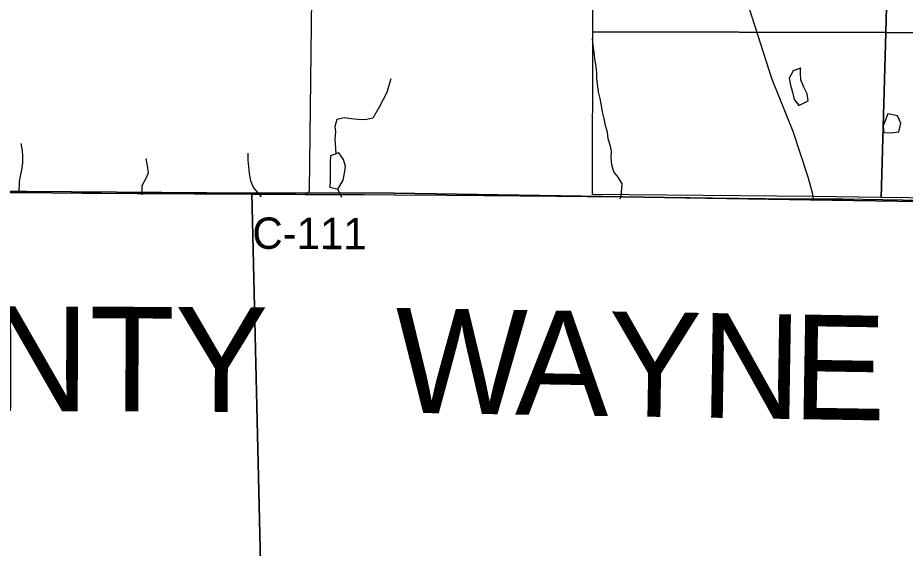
# Model space of a CAD drawing. Extents: x 1985906 to 2277390, y 930619 to 1324581.
# Drawn here: x 2068594 to 2077076, y 1086662 to 1091731 of the extents above; entities that cross this region are included whole.
import ezdxf

# ---------------------------------------------------------------- set-up
doc = ezdxf.new("R2010")
doc.units = 0
for name, color, linetype in [('GM_X_Adjacent_County', 7, 'Continuous'), ('GM_X_Adjacent_County_Text', 7, 'Continuous'), ('GM_X_County', 7, 'Continuous'), ('GM_X_County_Road', 7, 'Continuous'), ('GM_X_County_Road_Text', 7, 'Continuous'), ('GM_X_Minor_Lake', 7, 'Continuous'), ('GM_X_Minor_River', 7, 'Continuous'), ('GM_X_Section', 7, 'Continuous'), ('GM_X_State_Route', 7, 'Continuous'), ('GM_X_Township', 7, 'Continuous')]:
    doc.layers.add(name, color=color, linetype=linetype)

msp = doc.modelspace()

# ---------------------------------------------------------------- linework, layer by layer
at = {"layer": 'GM_X_Adjacent_County'}
for points in [[(2066117, 1090095.3), (2068676.9, 1090072), (2070831.7, 1090054.3), (2070912.4, 1086526.5), (2070963.8, 1084056.1), (2070976.1, 1083467.6), (2071029.1, 1081481.6), (2071118.8, 1078116.2), (2071122.1, 1077956.3), (2071255.1, 1071443.9), (2071304.4, 1070159.8)], [(2071304.4, 1070159.8), (2071255.1, 1071443.9), (2071122.1, 1077956.3), (2071118.8, 1078116.2), (2071029.1, 1081481.6), (2070976.1, 1083467.6), (2070963.8, 1084056.1), (2070912.4, 1086526.5), (2070831.7, 1090054.3), (2071379.5, 1090058.7), (2072191.8, 1090056.1), (2076166.2, 1089991.2), (2079512.8, 1089938.5), (2083902.6, 1089896.2), (2084803.1, 1089885.3), (2084867.6, 1089884.3), (2091363.3, 1089785.7), (2096607.4, 1089692.6), (2098147.4, 1089653.7), (2105015.1, 1089609.2), (2106583.4, 1089599.1), (2107472.4, 1089593.9), (2107997.4, 1089590.9), (2112770.4, 1089563.2)]]:
    msp.add_lwpolyline(points, dxfattribs=at)
at = {"layer": 'GM_X_County'}
msp.add_lwpolyline([(2066117, 1090095.3), (2068676.9, 1090072), (2070831.7, 1090054.3), (2071379.5, 1090058.7), (2072191.8, 1090056.1), (2076166.2, 1089991.2), (2079512.8, 1089938.5), (2083902.6, 1089896.2), (2084803.1, 1089885.3), (2084867.6, 1089884.3), (2091363.3, 1089785.7), (2096607.4, 1089692.6), (2098147.4, 1089653.7), (2105015.1, 1089609.2), (2106583.4, 1089599.1), (2107472.4, 1089593.9), (2107997.4, 1089590.9), (2112770.4, 1089563.2)], dxfattribs=at)
at = {"layer": 'GM_X_County_Road'}
for points in [[(2071338.9, 1090042.7), (2071361.5, 1090055.7), (2071377.2, 1090069.2), (2071382.5, 1090080.1), (2071425.5, 1093761.3), (2071431.3, 1093813.5), (2071477.1, 1093901.9), (2071494.9, 1093952.2), (2071504.6, 1094050.6), (2071523.3, 1095355.7), (2071494.4, 1096995.9), (2071504.2, 1097056.1), (2071541.8, 1097178.7), (2071555.3, 1097305.3), (2071585.1, 1099729.2), (2071624.2, 1102934.5)], [(2066148.8, 1090080.5), (2066460.2, 1090079), (2066644.4, 1090077.5), (2067033.9, 1090074.5), (2067394.5, 1090071), (2067886.2, 1090065.3), (2068263.3, 1090063.6), (2068459.9, 1090062.6), (2068689.4, 1090060.7), (2068918.8, 1090058), (2069213.9, 1090055.1), (2069394.1, 1090054.2), (2069738.2, 1090051.1), (2070000.6, 1090050), (2070278.8, 1090049.1), (2070409.9, 1090048.9), (2070622.9, 1090047.7), (2070834.4, 1090045.4)], [(2070834.4, 1090045.4), (2071040.9, 1090046.1), (2071090.5, 1090046), (2071123.6, 1090045.9), (2071256.1, 1090044.4), (2071338.9, 1090042.7), (2071494, 1090041.6), (2071674.4, 1090041.4), (2071903.9, 1090040.6), (2072190.4, 1090037.9), (2072199.1, 1090038.1), (2072691.1, 1090034.5), (2073052, 1090031.8), (2073741.1, 1090025.1), (2074036.2, 1090021.5), (2074495.4, 1090018.1), (2075020, 1090012.6), (2075233.2, 1090010.6), (2075741.5, 1090004.7), (2076168, 1090000.6), (2076198.2, 1090000.5), (2076479.6, 1089999.5), (2077053.6, 1089992.2), (2077447.1, 1089986.3)]]:
    msp.add_lwpolyline(points, dxfattribs=at)
at = {"layer": 'GM_X_Minor_Lake'}
for points in [[(2076076.3, 1091248.7), (2076003.9, 1091222.7), (2075966, 1091152.4), (2075980.2, 1091086.2), (2075998.5, 1091020.1), (2076014.7, 1090949.9), (2076058, 1090894.5)], [(2076075.9, 1091248.5), (2076003.9, 1091222.7), (2075966, 1091152.4), (2075980.2, 1091086.2), (2075998.5, 1091020.1), (2076014.7, 1090949.9), (2076058.9, 1090893.3)], [(2076057.3, 1090892.6), (2076147.1, 1090936.2), (2076136.9, 1091004.4), (2076106.6, 1091068.6), (2076078.3, 1091136.7), (2076074.1, 1091200.9), (2076076, 1091251)], [(2076058.9, 1090893.3), (2076147.1, 1090936.2), (2076136.9, 1091004.4), (2076106.6, 1091068.6), (2076078.3, 1091136.7), (2076074.1, 1091200.9), (2076075.9, 1091248.5)], [(2076909.5, 1090812.1), (2076889.6, 1090761.9), (2076863.7, 1090697.6), (2076869.9, 1090633.4), (2076938.1, 1090631.6), (2077015.2, 1090642.1)], [(2076909.2, 1090811.4), (2076889.6, 1090761.9), (2076863.7, 1090697.6), (2076869.9, 1090633.4), (2076938.1, 1090631.6), (2077013.7, 1090641.9)], [(2077013.8, 1090642.1), (2077032.1, 1090722.2), (2077001.8, 1090794.3), (2076908.6, 1090811.5)], [(2077013.7, 1090641.9), (2077032.1, 1090722.2), (2077001.8, 1090794.3), (2076909.2, 1090811.4)], [(2071661.8, 1090440.2), (2071583.1, 1090410.5), (2071579.1, 1090346.3), (2071579.3, 1090177.7), (2071577.4, 1090111.5), (2071652.7, 1090092.1)], [(2071661.6, 1090440.1), (2071583.1, 1090410.5), (2071579.1, 1090346.3), (2071579.3, 1090177.7), (2071577.4, 1090111.5), (2071652.6, 1090092.2)], [(2071652.6, 1090092.2), (2071703.6, 1090177.8), (2071717.6, 1090246.1), (2071727.5, 1090310.3), (2071705.4, 1090376.5), (2071661.6, 1090440.1)], [(2071653.4, 1090093.7), (2071703.6, 1090177.8), (2071717.6, 1090246.1), (2071727.5, 1090310.3), (2071705.4, 1090376.5), (2071661.2, 1090440.7)]]:
    msp.add_lwpolyline(points, dxfattribs=at)
at = {"layer": 'GM_X_Minor_River'}
for points in [[(2074352.5, 1090001.4), (2074359.4, 1090021.3), (2074370.1, 1090145.2), (2074331, 1090206.8), (2074292, 1090258.3), (2074272.9, 1090324.3), (2074263.8, 1090394.4), (2074266.8, 1090454.6), (2074258, 1090504.7), (2074236.9, 1090572.6), (2074229.8, 1090636.7), (2074210.7, 1090700.6), (2074197.6, 1090766.7), (2074182.6, 1090830.7), (2074171.5, 1090892.7), (2074158.4, 1090958.7), (2074143.4, 1091022.7), (2074129.3, 1091146.9), (2074128.5, 1091201.1), (2074121.4, 1091267.3), (2074108.2, 1091337.3), (2074101.2, 1091403.4), (2074094.1, 1091465.5), (2074085.1, 1091531.6)], [(2072059.2, 1090898.9), (2072088.4, 1090952), (2072123.4, 1091020.8), (2072142.4, 1091085.3), (2072163.5, 1091149.9)], [(2072059.7, 1090899.4), (2071985.7, 1090770.1), (2071915.5, 1090756), (2071845.3, 1090757.9), (2071781.2, 1090765.9), (2071715, 1090775.8), (2071642.8, 1090759.7), (2071622.9, 1090691.4), (2071628.9, 1090641.3), (2071625, 1090575.1), (2071634.6, 1090430.4)], [(2068623.6, 1090527.8), (2068635.7, 1090459.6), (2068639.8, 1090409.4), (2068637.8, 1090343.2), (2068629.9, 1090276.9), (2068617.9, 1090216.7), (2068605.9, 1090166.6), (2068604.8, 1090060.7)], [(2070793.1, 1090435.8), (2070793.2, 1090371.5), (2070799.2, 1090305.3), (2070805.3, 1090241.1), (2070817.4, 1090172.9), (2070847.6, 1090106.7), (2070919.9, 1090018.7)], [(2069818.7, 1090384.6), (2069830.8, 1090316.3), (2069838.9, 1090246.1), (2069816.9, 1090193.9), (2069778.9, 1090125.7), (2069779.7, 1090037.9)], [(2071689.8, 1090013.2), (2071651.2, 1090092.1)], [(2071651.7, 1090112.6), (2071651.6, 1090113.6)]]:
    msp.add_lwpolyline(points, dxfattribs=at)
at = {"layer": 'GM_X_Section'}
for points in [[(2076937.4, 1093400.7), (2076889.5, 1091590.3), (2074090, 1091595.4), (2074090.9, 1091921.6), (2074095, 1093428.5)], [(2079616.2, 1093369.4), (2079596.4, 1092396.4), (2079579.5, 1091564), (2076889.5, 1091590.3), (2076937.4, 1093400.7)], [(2074090, 1091595.4), (2076889.5, 1091590.3), (2076843.9, 1090013.9), (2076197.7, 1090022), (2074085.7, 1090042.3)], [(2076889.5, 1091590.3), (2079579.5, 1091564), (2079547.3, 1089982.9), (2076843.9, 1090013.9)]]:
    msp.add_lwpolyline(points, close=True, dxfattribs=at)
at = {"layer": 'GM_X_State_Route'}
msp.add_lwpolyline([(2076198.2, 1090000.5), (2076190.2, 1090057.4), (2076148.6, 1090208.1), (2076004.1, 1090644.1), (2075802.3, 1091140.3), (2074469, 1095304.7), (2073981.3, 1096828.4), (2073224.8, 1099177.5), (2073078.3, 1099632.4), (2072980.6, 1099935.7), (2072494.6, 1101362.2), (2072324.9, 1101857), (2072308.2, 1101890.8), (2072159, 1102143.1), (2071828.9, 1102617), (2071722.9, 1102807.8), (2071711.9, 1102863.8), (2071726.6, 1102937.1)], dxfattribs=at)
at = {"layer": 'GM_X_Township'}
msp.add_lwpolyline([(2085073.8, 1102568.7), (2085023.9, 1098473.4), (2085024.3, 1098265.8), (2084916.2, 1093654.1), (2084914.3, 1093446.7), (2084882.5, 1090809.6), (2084867.6, 1089884.3), (2084803.1, 1089885.3), (2083902.6, 1089896.2), (2079512.8, 1089938.5), (2076166.2, 1089991.2), (2072191.8, 1090056.1), (2071379.5, 1090058.7), (2070831.7, 1090054.3), (2068676.9, 1090072), (2066117, 1090095.3)], dxfattribs=at)

# ---------------------------------------------------------------- texts
at = {"layer": 'GM_X_Adjacent_County_Text'}
for s, rotation, p in [('ASHLAND COUNTY', 359.75395, (2058650.4, 1088016)), ('W', 359.06335, (2072192, 1087958.3)), ('A', 359.06396, (2073345.4, 1087939.4)), ('Y', 359.06682, (2074228, 1087925)), ('N', 359.0735, (2075110.7, 1087910.7)), ('E', 359.08099, (2075993.3, 1087896.4))]:
    msp.add_text(s, height=1000, rotation=rotation, dxfattribs=at).set_placement(p)
at = {"layer": 'GM_X_County_Road_Text'}
msp.add_text('C-111', height=300, rotation=359.72216, dxfattribs=at).set_placement((2070835.3, 1089523))

doc.saveas('drawing.dxf')
